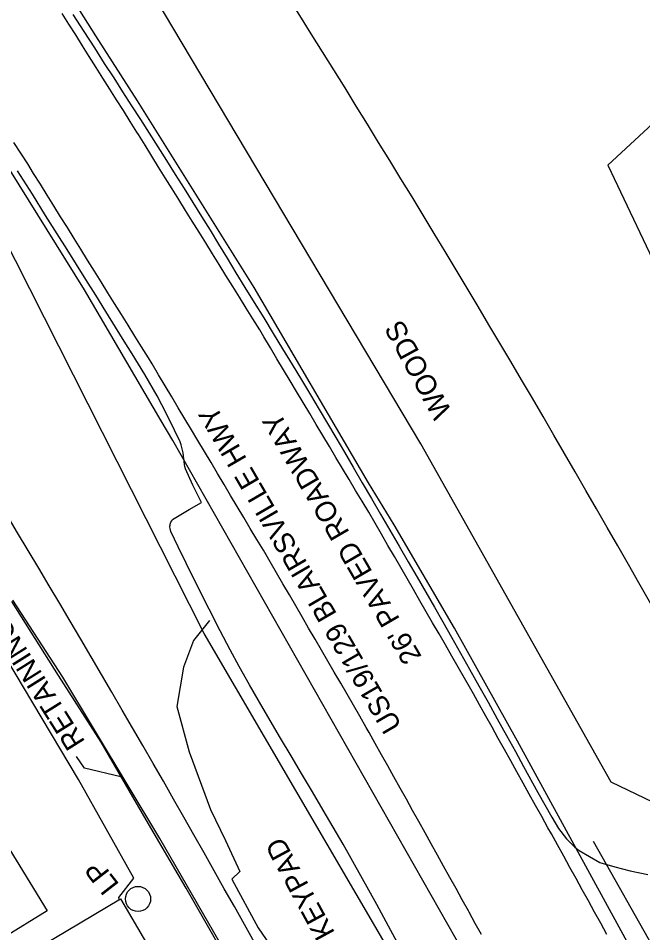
# Model space of a CAD drawing. Extents: x 472260 to 482161, y 489063 to 507124.
# Drawn here: x 477573.6 to 477695.7, y 499580.5 to 499759.4 of the extents above; entities that cross this region are included whole.
import ezdxf

# ---------------------------------------------------------------- set-up
doc = ezdxf.new("R2010")
doc.units = 0
for name, color, linetype in [('Default', 7, 'Continuous'), ('Exist Structure Minor Drop Inlet Cogo Elevation', 7, 'Continuous'), ('Prop Drainage Structure Catch Basin Convert From Junction Box Label', 7, 'Continuous'), ('Prop Drainage Structure Drop Inlet Grate 2 Narrow Slots and Flat Grates 840 29 CELL', 7, 'Continuous'), ('Prop Drainage Structure Drop Inlet Grate 2 Narrow Slots and Sag Grates 840 24 CELL', 7, 'Continuous'), ('Prop Drainage Structure Drop Inlet Grate 2 Wide Slots and Sag Grates 840 22 Label', 7, 'Continuous'), ('Prop Drainage Structure Outlet Berm Ditch 850 10 CELL', 7, 'Continuous'), ('Prop Drainage Structure Pipe Collar Label', 7, 'Continuous'), ('Prop Drainage Structure Pipe CSP 60in Label', 7, 'Continuous'), ('Prop Drainage Structure Pipe RCP 18in Class III', 7, 'Continuous'), ('Prop Drainage Structure Pipe RCP 30in Class III', 7, 'Continuous'), ('Prop Drainage Structure Pipe RCP 66in Class III', 7, 'Continuous'), ('Prop Drainage Structure Pipe RCP 66in Class III Label', 7, 'Continuous'), ('Prop Drainage Structure Pipe RCP 72in Class III', 7, 'Continuous'), ('Prop Drainage Structure Pipe Stub Out CELL', 7, 'Continuous'), ('Prop Erosion Rip Rap Pad at Outlet Label', 7, 'Continuous'), ('Prop Erosion Rip Rap Single Stone CELL', 7, 'Continuous'), ('Prop SS Fill Line', 7, 'Continuous')]:
    doc.layers.add(name, color=color, linetype=linetype)

msp = doc.modelspace()

# ---------------------------------------------------------------- linework, layer by layer
at = {"layer": 'Default'}
msp.add_lwpolyline([(477561.87, 499574.08), (477528.11, 499629.24), (477545.52, 499639.9), (477579.28, 499584.74)], close=True, dxfattribs=at)
at = {"layer": 'Exist Structure Minor Drop Inlet Cogo Elevation'}
for radius in [2843.29, 2743.29]:
    msp.add_arc((475221.34, 498247), radius, 28.78535, 34.16531, dxfattribs=at)
at = {"layer": 'Prop Drainage Structure Catch Basin Convert From Junction Box Label'}
msp.add_line((477694.89, 499516.56), (477603.87, 499676.78), dxfattribs=at)
for points in [[(477603.87, 499676.78), (477601.59, 499680.67), (477586.61, 499706.27), (477568.26, 499735.62), (477553.5, 499759.07), (477536.64, 499784.22), (477526.22, 499798.18), (477506.11, 499828.72), (477485.23, 499859.36), (477477.22, 499869.72), (477461.46, 499891.86), (477437.84, 499923.51), (477409.62, 499960.74), (477381.79, 499996.32), (477358.03, 500025.13), (477337.52, 500049.96), (477312.08, 500079.61), (477287.91, 500106.93)], [(477642.14, 499668.54), (477619.75, 499706.74), (477596.92, 499743.28), (477588.79, 499756), (477568.73, 499787.71), (477531.3, 499843.72)], [(477714.48, 499538.87), (477671.25, 499617.93), (477658.92, 499640.06), (477647.13, 499660.29), (477642.14, 499668.54)]]:
    msp.add_lwpolyline(points, dxfattribs=at)
at = {"layer": 'Prop Drainage Structure Drop Inlet Grate 2 Narrow Slots and Flat Grates 840 29 CELL'}
msp.add_lwpolyline([(477593.66, 499611.01), (477586.56, 499612.65), (477585.04, 499614.97)], dxfattribs=at)
at = {"layer": 'Prop Drainage Structure Drop Inlet Grate 2 Narrow Slots and Sag Grates 840 24 CELL'}
for points in [[(477688.71, 499580.14), (477687.51, 499582.33), (477686.3, 499584.52), (477685.1, 499586.7), (477683.89, 499588.89), (477682.69, 499591.08), (477681.48, 499593.27), (477680.28, 499595.46), (477679.07, 499597.65), (477677.87, 499599.84), (477677.21, 499601.03), (477675.99, 499603.22), (477674.78, 499605.4), (477673.56, 499607.58), (477672.35, 499609.77), (477671.13, 499611.95), (477669.92, 499614.13), (477668.7, 499616.32), (477667.49, 499618.5), (477666.27, 499620.68), (477665.05, 499622.87), (477663.84, 499625.05), (477662.62, 499627.23), (477662.13, 499628.12), (477660.88, 499630.29), (477659.64, 499632.45), (477658.39, 499634.62), (477657.14, 499636.78), (477655.9, 499638.95), (477654.65, 499641.11), (477653.4, 499643.28), (477652.16, 499645.44), (477650.91, 499647.61), (477649.66, 499649.78), (477648.42, 499651.94), (477647.17, 499654.11), (477645.92, 499656.27), (477644.68, 499658.44), (477643.43, 499660.6), (477642.15, 499662.75), (477640.87, 499664.89), (477639.59, 499667.04), (477638.31, 499669.18), (477637.03, 499671.33), (477635.75, 499673.47), (477634.47, 499675.62), (477633.19, 499677.77), (477631.91, 499679.91), (477630.63, 499682.06), (477629.34, 499684.2), (477628.06, 499686.35), (477626.78, 499688.49), (477625.5, 499690.64), (477624.22, 499692.79), (477622.94, 499694.93), (477621.66, 499697.08), (477620.84, 499698.46), (477619.52, 499700.58), (477618.2, 499702.71), (477616.88, 499704.83), (477615.57, 499706.95), (477614.25, 499709.07), (477612.93, 499711.2), (477611.61, 499713.32), (477610.29, 499715.44), (477608.98, 499717.57), (477607.66, 499719.69), (477606.34, 499721.81), (477605.02, 499723.94), (477603.71, 499726.06), (477602.39, 499728.18), (477601.07, 499730.3), (477599.75, 499732.43), (477598.43, 499734.55), (477597.12, 499736.67), (477596.85, 499737.11), (477595.52, 499739.22), (477594.19, 499741.34), (477592.85, 499743.45), (477591.52, 499745.56), (477590.19, 499747.68), (477588.86, 499749.79), (477587.53, 499751.91), (477586.2, 499754.02), (477584.87, 499756.14), (477583.54, 499758.25), (477582.21, 499760.37)], [(477664.2, 499580.1), (477663, 499582.29), (477661.81, 499584.48), (477661.67, 499584.74), (477660.46, 499586.92), (477659.24, 499589.11), (477658.03, 499591.29), (477656.81, 499593.48), (477655.6, 499595.66), (477654.38, 499597.84), (477653.17, 499600.03), (477651.95, 499602.21), (477650.74, 499604.4), (477649.52, 499606.58), (477648.31, 499608.76), (477647.09, 499610.95), (477645.88, 499613.13), (477644.67, 499615.31), (477643.45, 499617.5), (477642.24, 499619.68), (477641.69, 499620.65), (477640.44, 499622.82), (477639.19, 499624.98), (477637.93, 499627.14), (477636.68, 499629.3), (477635.42, 499631.46), (477634.17, 499633.62), (477632.91, 499635.78), (477631.66, 499637.94), (477630.4, 499640.1), (477629.15, 499642.26), (477627.89, 499644.42), (477626.64, 499646.58), (477625.38, 499648.74), (477624.13, 499650.91), (477622.87, 499653.07), (477621.57, 499655.31), (477620.29, 499657.45), (477619.01, 499659.6), (477617.73, 499661.74), (477616.45, 499663.89), (477615.16, 499666.03), (477613.88, 499668.18), (477612.6, 499670.33), (477611.32, 499672.47), (477610.04, 499674.62), (477608.76, 499676.76), (477607.48, 499678.91), (477606.2, 499681.05), (477604.92, 499683.2), (477603.63, 499685.34), (477602.35, 499687.49), (477601.07, 499689.63), (477599.79, 499691.78), (477599.08, 499692.98), (477597.76, 499695.1), (477596.44, 499697.22), (477595.12, 499699.34), (477593.8, 499701.47), (477592.48, 499703.59), (477591.16, 499705.71), (477589.84, 499707.83), (477588.52, 499709.95), (477587.2, 499712.08), (477585.88, 499714.2), (477584.56, 499716.32), (477583.24, 499718.44), (477581.92, 499720.56), (477580.6, 499722.69), (477579.28, 499724.81), (477577.96, 499726.93), (477576.64, 499729.05), (477575.48, 499730.91), (477574.13, 499733.02), (477572.79, 499735.13)]]:
    msp.add_lwpolyline(points, dxfattribs=at)
at = {"layer": 'Prop Drainage Structure Pipe Collar Label'}
msp.add_circle((477597.05, 499587.09), 2.46, dxfattribs=at)
at = {"layer": 'Prop Drainage Structure Pipe CSP 60in Label'}
msp.add_lwpolyline([(477674.71, 499499.35), (477674.06, 499503.35), (477673.43, 499506.23), (477669.36, 499524.4), (477658.42, 499547.77), (477645.83, 499577.59), (477609.99, 499639), (477564.49, 499728.91), (477537.23, 499774.22), (477510.07, 499812.04), (477478.16, 499856.18), (477448.29, 499899.24), (477415.36, 499943.26), (477381.68, 499988.01), (477346.53, 500031.42), (477325.43, 500059.06), (477252.23, 500144), (477216.83, 500181.45), (477151.94, 500247.28), (477067.2, 500328.56), (477034.83, 500357.98)], dxfattribs=at)
at = {"layer": 'Prop Drainage Structure Pipe RCP 18in Class III'}
for points in [[(477593.39, 499586.99), (477593.32, 499587.34), (477596.25, 499591.18), (477585.39, 499610.49), (477571.21, 499634.32), (477562.26, 499647.37)], [(477611.04, 499641.57), (477607.9, 499637.63), (477605.92, 499632.45), (477604.61, 499624.74), (477607.06, 499615.85), (477611.22, 499604.6), (477614.18, 499598.53), (477616.94, 499592.44), (477615.38, 499590.96), (477620.52, 499581.43), (477626.67, 499572.48)]]:
    msp.add_lwpolyline(points, dxfattribs=at)
at = {"layer": 'Prop Drainage Structure Pipe RCP 72in Class III'}
msp.add_lwpolyline([(477626.59, 499555.04), (477601.34, 499598.92), (477582.33, 499630.47), (477572.59, 499645.57)], dxfattribs=at)
at = {"layer": 'Prop Drainage Structure Pipe Stub Out CELL'}
for points in [[(477584.31, 499760.17), (477586.48, 499756.8), (477588.53, 499753.6), (477590.46, 499750.58), (477592.29, 499747.74), (477594.04, 499744.99), (477595.78, 499742.28), (477597.51, 499739.59), (477599.22, 499736.92), (477600.92, 499734.26), (477602.63, 499731.57), (477604.34, 499728.86), (477606.06, 499726.13), (477607.77, 499723.38), (477609.46, 499720.65), (477611.13, 499717.92), (477612.79, 499715.2), (477614.46, 499712.45), (477616.18, 499709.63), (477617.95, 499706.74), (477619.78, 499703.78), (477621.63, 499700.77), (477623.48, 499697.75), (477625.33, 499694.71), (477627.18, 499691.66), (477629.01, 499688.64), (477630.77, 499685.7), (477632.47, 499682.86), (477634.11, 499680.11), (477635.74, 499677.35), (477637.41, 499674.5), (477639.13, 499671.56), (477640.9, 499668.52), (477642.69, 499665.44), (477644.49, 499662.35), (477646.29, 499659.25), (477648.11, 499656.14), (477649.9, 499653.07), (477651.64, 499650.05), (477653.34, 499647.09), (477655, 499644.2), (477656.65, 499641.29), (477658.35, 499638.29), (477660.09, 499635.2), (477661.88, 499632.03), (477663.69, 499628.8), (477665.5, 499625.57), (477667.3, 499622.32), (477669.11, 499619.06), (477670.85, 499615.92), (477672.45, 499613.02), (477675.25, 499607.94), (477677.93, 499603.07), (477679.27, 499600.84), (477680.81, 499598.87), (477682.45, 499597.25), (477683.29, 499596.56), (477687.33, 499594.24), (477690.27, 499593.36), (477693.27, 499592.59), (477696.74, 499591.88)], [(477648.96, 499576.33), (477646.48, 499580.93), (477643.72, 499586.03), (477640.63, 499591.64), (477637.15, 499597.78), (477633.28, 499604.44), (477631.16, 499608.04), (477629.04, 499611.64), (477626.99, 499615.09), (477624.94, 499618.54), (477621.54, 499624.33), (477618.84, 499629.01), (477616.82, 499632.57), (477615.05, 499635.82), (477613.09, 499639.55), (477610.94, 499643.76), (477608.6, 499648.45), (477606.45, 499652.81), (477604.88, 499656.01), (477603.49, 499658.97), (477603.33, 499659.56), (477603.29, 499659.81), (477603.29, 499660.02), (477603.31, 499660.22), (477603.34, 499660.41), (477603.4, 499660.6), (477603.47, 499660.79), (477603.64, 499661.1), (477603.8, 499661.32), (477607.03, 499663.27), (477609.43, 499664.68), (477607.78, 499668.06), (477606.34, 499671.26), (477606.19, 499671.71), (477606.11, 499672.08), (477605.85, 499674.38), (477605.47, 499675.97), (477605.28, 499676.52), (477604.19, 499678.79), (477602.59, 499682.03), (477600.81, 499685.51), (477598.39, 499689.72), (477595.89, 499693.78), (477594.37, 499696.24), (477592.65, 499698.99), (477590.75, 499702.05), (477588.78, 499705.21), (477586.86, 499708.28), (477584.99, 499711.26), (477583.17, 499714.15), (477581.22, 499717.25), (477578.96, 499720.85), (477576.39, 499724.96), (477573.51, 499729.56)]]:
    msp.add_lwpolyline(points, dxfattribs=at)
at = {"layer": 'Prop Erosion Rip Rap Pad at Outlet Label'}
for points in [[(477692.31, 499767.47), (477709.96, 499750.14), (477688.89, 499730.68), (477711.45, 499683.2), (477723.59, 499685.92), (477715.54, 499720.38), (477733.96, 499728.84), (477746.43, 499679.37), (477763.29, 499685.87), (477765.88, 499722.43), (477773.46, 499731.84), (477781.66, 499722.67), (477782.03, 499692.35), (477797.09, 499691.09), (477813.7, 499715.84), (477825.09, 499713.88), (477857.68, 499718.15), (477865.14, 499710.63), (477872.74, 499713.23)], [(477652.36, 499676.12), (477598.61, 499766.54)], [(477876.38, 499706.59), (477843.58, 499697.18), (477823.77, 499691.04), (477818.96, 499678.19), (477836.09, 499654.48), (477856.54, 499679.3), (477871.93, 499673.78), (477841.32, 499632.8), (477833.17, 499627.98), (477818.22, 499627.52), (477791.9, 499621.51), (477735.64, 499607.74), (477706, 499602.05), (477689.58, 499609.97), (477652.36, 499676.12)]]:
    msp.add_lwpolyline(points, dxfattribs=at)
at = {"layer": 'Prop Erosion Rip Rap Single Stone CELL'}
msp.add_line((477686.02, 499598.37), (477715.54, 499546.23), dxfattribs=at)
at = {"layer": 'Prop SS Fill Line'}
msp.add_lwpolyline([(477634.47, 499557.94), (477633.73, 499557.49), (477631.88, 499556.33), (477626.58, 499553.52), (477622.98, 499560.18), (477616.34, 499571.94), (477613.27, 499577.33), (477606.44, 499589.17), (477598.65, 499602.58), (477589.87, 499617.76), (477581.51, 499630.84), (477572.4, 499645.28)], dxfattribs=at)
msp.add_lwpolyline([(477609.58, 499559.87), (477557.67, 499529.34), (477541.39, 499556.09), (477593.62, 499587.12)], close=True, dxfattribs=at)

# ---------------------------------------------------------------- texts
at = {"layer": 'Prop Drainage Structure Drop Inlet Grate 2 Wide Slots and Sag Grates 840 22 Label'}
for s, p in [('US19/129 BLAIRSVILLE HWY', (477648.74, 499620.97)), ("26' PAVED ROADWAY", (477652.6, 499634.5))]:
    msp.add_text(s, height=4, rotation=120.1552, dxfattribs=at).set_placement(p)
at = {"layer": 'Prop Drainage Structure Outlet Berm Ditch 850 10 CELL'}
msp.add_text('RETAINING WALL', height=4, rotation=122.1398, dxfattribs=at).set_placement((477586.81, 499617.84))
at = {"layer": 'Prop Drainage Structure Pipe RCP 30in Class III'}
msp.add_text('SECURITY KEYPAD', height=4, rotation=118.5519, dxfattribs=at).set_placement((477649.26, 499555.38))
at = {"layer": 'Prop Drainage Structure Pipe RCP 66in Class III'}
msp.add_text('WOODS', height=4, rotation=118.5519, dxfattribs=at).set_placement((477658.53, 499682.4))
at = {"layer": 'Prop Drainage Structure Pipe RCP 66in Class III Label'}
msp.add_text('LP', height=4, rotation=127.9794, dxfattribs=at).set_placement((477593.51, 499589.92))

doc.saveas('drawing.dxf')
